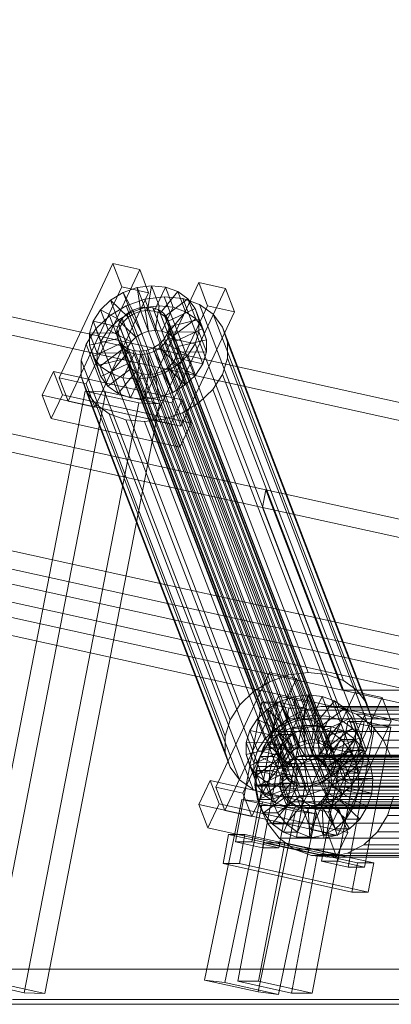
# Model space of a CAD drawing. Header units: millimetres. Extents: x -4738 to 65662, y -68080 to 6847.
# Tile 836 of 1056: x 19696 to 19821, y 2187 to 2519. Entities that reach past the tile are written whole.
import ezdxf

# ---------------------------------------------------------------- set-up
doc = ezdxf.new("R2010")
doc.units = ezdxf.units.MM
doc.layers.add('COTAS_P', color=1, linetype='Continuous', lineweight=0)
doc.layers.add('lateral_C10', color=7, linetype='Continuous', lineweight=0)
doc.dimstyles.new('R19_100', dxfattribs={"dimtxt": 250, "dimasz": 150, "dimexe": 150, "dimexo": 80, "dimgap": 100, "dimtad": 1, "dimtih": 1, "dimtoh": 1, "dimdsep": 46, "dimcen": 0.09, "dimadec": 0, "dimazin": 0, "dimtfac": 1, "dimtdec": 4, "dimtofl": 0, "dimtmove": 0, "dimatfit": 3, "dimfxl": 1, "dimtolj": 1, "dimtzin": 0, "dimarcsym": 0})

# ---------------------------------------------------------------- blocks, each defined once
blk = doc.blocks.new('DIM_R31_4')
at = {"layer": 'COTAS_P'}
for p, q in [((15248.37, 1279.09), (24311.82, 4109.09)), ((24311.82, 4109.09), (24155.23, 4107.34)), ((24311.82, 4109.09), (24182.05, 4021.43)), ((24580.07, 3250), (24311.82, 4109.09)), ((15248.37, 1279.09), (15378.14, 1366.76)), ((15248.37, 1279.09), (15404.97, 1280.85)), ((15516.62, 420), (15248.37, 1279.09))]:
    blk.add_line(p, q, dxfattribs=at)
blk.add_text('9495 P', height=250, rotation=17.3406, dxfattribs=at).set_placement((19750.29, 2789.55))

msp = doc.modelspace()

# ---------------------------------------------------------------- linework, layer by layer
at = {"layer": 'lateral_C10'}
for p, q in [((19779.121, 2360.345), (19373.178, 2449.878)), ((19551.593, 2449.878), (19957.536, 2360.345)), ((19372.079, 2443.998), (19778.022, 2354.465)), ((19956.437, 2354.465), (19550.494, 2443.998)), ((19727.699, 2436.559), (19709.658, 2398.044)), ((19730.71, 2428.689), (19727.699, 2436.559)), ((19727.699, 2436.559), (19736.713, 2434.554)), ((19718.672, 2396.039), (19736.713, 2434.554)), ((19736.713, 2434.554), (19739.724, 2426.685)), ((19756.544, 2430.144), (19738.503, 2391.629)), ((19759.554, 2422.274), (19756.544, 2430.144)), ((19756.544, 2430.144), (19765.557, 2428.139)), ((19712.669, 2390.174), (19730.71, 2428.689)), ((19739.724, 2426.685), (19721.683, 2388.169)), ((19726.937, 2424.253), (19731.138, 2426.805)), ((19739.724, 2426.685), (19730.71, 2428.689)), ((19731.138, 2426.805), (19735.82, 2428.439)), ((19731.138, 2426.805), (19734.854, 2419.714)), ((19733.719, 2420.06), (19731.138, 2426.805)), ((19735.82, 2428.439), (19740.664, 2429.044)), ((19735.82, 2428.439), (19737.072, 2420.488)), ((19738.4, 2421.694), (19735.82, 2428.439)), ((19740.664, 2429.044), (19739.366, 2420.774)), ((19743.244, 2422.298), (19740.664, 2429.044)), ((19740.664, 2429.044), (19745.34, 2428.577)), ((19745.34, 2428.577), (19741.581, 2420.553)), ((19749.529, 2427.072), (19743.566, 2419.84)), ((19747.92, 2421.832), (19745.34, 2428.577)), ((19745.34, 2428.577), (19749.529, 2427.072)), ((19747.517, 2389.624), (19765.557, 2428.139)), ((19752.11, 2420.326), (19749.529, 2427.072)), ((19749.529, 2427.072), (19752.946, 2424.63)), ((19765.557, 2428.139), (19768.568, 2420.269)), ((19723.504, 2420.957), (19726.937, 2424.253)), ((19726.937, 2424.253), (19732.864, 2418.505)), ((19729.518, 2417.508), (19726.937, 2424.253)), ((19732.2, 2422.35), (19738.459, 2424.534)), ((19738.459, 2424.534), (19744.935, 2425.342)), ((19786.842, 2298.06), (19738.459, 2424.534)), ((19744.935, 2425.342), (19751.186, 2424.719)), ((19793.318, 2298.868), (19744.935, 2425.342)), ((19752.946, 2424.63), (19745.184, 2418.684)), ((19751.186, 2424.719), (19756.786, 2422.706)), ((19799.569, 2298.244), (19751.186, 2424.719)), ((19755.527, 2417.885), (19752.946, 2424.63)), ((19752.946, 2424.63), (19755.358, 2421.418)), ((19756.786, 2422.706), (19761.355, 2419.442)), ((19805.169, 2296.232), (19756.786, 2422.706)), ((19721.072, 2417.141), (19723.504, 2420.957)), ((19723.504, 2420.957), (19731.238, 2416.943)), ((19726.085, 2414.211), (19723.504, 2420.957)), ((19726.585, 2418.938), (19732.2, 2422.35)), ((19733.719, 2420.06), (19729.518, 2417.508)), ((19730.808, 2418.068), (19732.434, 2419.629)), ((19780.583, 2295.875), (19732.2, 2422.35)), ((19732.434, 2419.629), (19734.424, 2420.838)), ((19788.559, 2272.919), (19732.434, 2419.629)), ((19734.854, 2419.714), (19732.864, 2418.505)), ((19738.4, 2421.694), (19733.719, 2420.06)), ((19737.435, 2412.969), (19733.719, 2420.06)), ((19734.424, 2420.838), (19736.642, 2421.612)), ((19790.549, 2274.128), (19734.424, 2420.838)), ((19737.072, 2420.488), (19734.854, 2419.714)), ((19734.854, 2419.714), (19737.435, 2412.969)), ((19736.642, 2421.612), (19738.936, 2421.898)), ((19792.766, 2274.902), (19736.642, 2421.612)), ((19739.366, 2420.774), (19737.072, 2420.488)), ((19737.072, 2420.488), (19739.652, 2413.742)), ((19743.244, 2422.298), (19738.4, 2421.694)), ((19739.652, 2413.742), (19738.4, 2421.694)), ((19738.936, 2421.898), (19741.151, 2421.677)), ((19795.061, 2275.188), (19738.936, 2421.898)), ((19739.366, 2420.774), (19741.947, 2414.029)), ((19741.581, 2420.553), (19739.366, 2420.774)), ((19741.151, 2421.677), (19743.136, 2420.964)), ((19797.276, 2274.967), (19741.151, 2421.677)), ((19741.513, 2383.759), (19759.554, 2422.274)), ((19741.581, 2420.553), (19744.162, 2413.808)), ((19743.566, 2419.84), (19741.581, 2420.553)), ((19741.947, 2414.029), (19743.244, 2422.298)), ((19743.136, 2420.964), (19744.754, 2419.808)), ((19799.26, 2274.254), (19743.136, 2420.964)), ((19747.92, 2421.832), (19743.244, 2422.298)), ((19743.566, 2419.84), (19746.146, 2413.095)), ((19745.184, 2418.684), (19743.566, 2419.84)), ((19744.162, 2413.808), (19747.92, 2421.832)), ((19744.754, 2419.808), (19745.897, 2418.286)), ((19800.879, 2273.097), (19744.754, 2419.808)), ((19746.146, 2413.095), (19752.11, 2420.326)), ((19755.358, 2421.418), (19746.327, 2417.162)), ((19752.11, 2420.326), (19747.92, 2421.832)), ((19768.568, 2420.269), (19750.527, 2381.754)), ((19755.527, 2417.885), (19752.11, 2420.326)), ((19757.939, 2414.673), (19755.358, 2421.418)), ((19755.358, 2421.418), (19756.601, 2417.656)), ((19768.568, 2420.269), (19759.554, 2422.274)), ((19761.355, 2419.442), (19764.579, 2415.149)), ((19809.738, 2292.968), (19761.355, 2419.442)), ((19719.808, 2413.065), (19721.072, 2417.141)), ((19730.086, 2415.136), (19721.072, 2417.141)), ((19721.072, 2417.141), (19723.653, 2410.395)), ((19721.995, 2414.531), (19726.585, 2418.938)), ((19729.518, 2417.508), (19726.085, 2414.211)), ((19774.968, 2292.464), (19726.585, 2418.938)), ((19729.057, 2414.33), (19729.656, 2416.26)), ((19735.445, 2411.76), (19729.518, 2417.508)), ((19729.656, 2416.26), (19730.808, 2418.068)), ((19729.656, 2416.26), (19785.781, 2269.55)), ((19731.238, 2416.943), (19730.086, 2415.136)), ((19786.932, 2271.357), (19730.808, 2418.068)), ((19732.864, 2418.505), (19731.238, 2416.943)), ((19731.238, 2416.943), (19733.819, 2410.198)), ((19732.864, 2418.505), (19735.445, 2411.76)), ((19745.184, 2418.684), (19747.765, 2411.938)), ((19746.327, 2417.162), (19745.184, 2418.684)), ((19745.897, 2418.286), (19746.486, 2416.504)), ((19802.021, 2271.576), (19745.897, 2418.286)), ((19746.327, 2417.162), (19748.907, 2410.417)), ((19746.916, 2415.38), (19746.327, 2417.162)), ((19746.486, 2416.504), (19746.48, 2414.582)), ((19802.61, 2269.794), (19746.486, 2416.504)), ((19756.601, 2417.656), (19746.916, 2415.38)), ((19747.765, 2411.938), (19755.527, 2417.885)), ((19757.939, 2414.673), (19755.527, 2417.885)), ((19756.601, 2417.656), (19756.59, 2413.598)), ((19759.182, 2410.91), (19756.601, 2417.656)), ((19718.744, 2409.43), (19721.995, 2414.531)), ((19719.796, 2409.008), (19719.808, 2413.065)), ((19719.808, 2413.065), (19729.487, 2413.205)), ((19722.388, 2406.32), (19719.808, 2413.065)), ((19770.378, 2288.057), (19721.995, 2414.531)), ((19726.085, 2414.211), (19723.653, 2410.395)), ((19733.819, 2410.198), (19726.085, 2414.211)), ((19729.052, 2412.408), (19729.057, 2414.33)), ((19785.182, 2267.619), (19729.057, 2414.33)), ((19729.487, 2413.205), (19729.482, 2411.283)), ((19730.086, 2415.136), (19729.487, 2413.205)), ((19729.487, 2413.205), (19732.068, 2406.46)), ((19732.667, 2408.391), (19730.086, 2415.136)), ((19735.445, 2411.76), (19737.435, 2412.969)), ((19737.435, 2412.969), (19739.652, 2413.742)), ((19739.652, 2413.742), (19741.947, 2414.029)), ((19741.947, 2414.029), (19744.162, 2413.808)), ((19744.162, 2413.808), (19746.146, 2413.095)), ((19745.881, 2412.652), (19744.729, 2410.844)), ((19746.48, 2414.582), (19745.881, 2412.652)), ((19802.006, 2265.941), (19745.881, 2412.652)), ((19746.146, 2413.095), (19747.765, 2411.938)), ((19746.311, 2411.527), (19746.91, 2413.458)), ((19802.605, 2267.872), (19746.48, 2414.582)), ((19746.91, 2413.458), (19746.916, 2415.38)), ((19756.59, 2413.598), (19746.91, 2413.458)), ((19746.91, 2413.458), (19749.491, 2406.713)), ((19746.916, 2415.38), (19749.496, 2408.635)), ((19748.907, 2410.417), (19757.939, 2414.673)), ((19756.59, 2413.598), (19755.325, 2409.523)), ((19759.17, 2406.853), (19756.59, 2413.598)), ((19759.182, 2410.91), (19757.939, 2414.673)), ((19764.579, 2415.149), (19766.24, 2410.118)), ((19812.962, 2288.674), (19764.579, 2415.149)), ((19717.053, 2403.981), (19718.744, 2409.43)), ((19718.744, 2409.43), (19767.127, 2282.955)), ((19719.796, 2409.008), (19729.482, 2411.283)), ((19721.039, 2405.245), (19730.07, 2409.501)), ((19723.653, 2410.395), (19722.388, 2406.32)), ((19723.653, 2410.395), (19732.667, 2408.391)), ((19729.64, 2410.625), (19729.052, 2412.408)), ((19785.176, 2265.697), (19729.052, 2412.408)), ((19729.482, 2411.283), (19730.07, 2409.501)), ((19729.482, 2411.283), (19732.062, 2404.538)), ((19730.783, 2409.104), (19729.64, 2410.625)), ((19785.765, 2263.915), (19729.64, 2410.625)), ((19730.07, 2409.501), (19731.213, 2407.98)), ((19730.07, 2409.501), (19732.651, 2402.756)), ((19732.667, 2408.391), (19733.819, 2410.198)), ((19733.819, 2410.198), (19735.445, 2411.76)), ((19743.103, 2409.282), (19741.113, 2408.074)), ((19744.729, 2410.844), (19743.103, 2409.282)), ((19799.227, 2262.572), (19743.103, 2409.282)), ((19743.533, 2408.158), (19745.159, 2409.72)), ((19800.854, 2264.133), (19744.729, 2410.844)), ((19745.159, 2409.72), (19746.311, 2411.527)), ((19752.893, 2405.706), (19745.159, 2409.72)), ((19745.159, 2409.72), (19747.74, 2402.974)), ((19755.325, 2409.523), (19746.311, 2411.527)), ((19746.311, 2411.527), (19748.892, 2404.782)), ((19747.765, 2411.938), (19748.907, 2410.417)), ((19748.907, 2410.417), (19749.496, 2408.635)), ((19749.496, 2408.635), (19759.182, 2410.91)), ((19755.325, 2409.523), (19752.893, 2405.706)), ((19757.906, 2402.777), (19755.325, 2409.523)), ((19759.17, 2406.853), (19759.182, 2410.91)), ((19766.24, 2410.118), (19766.225, 2404.694)), ((19814.624, 2283.644), (19766.24, 2410.118)), ((19721.039, 2405.245), (19719.796, 2409.008)), ((19722.377, 2402.262), (19719.796, 2409.008)), ((19722.388, 2406.32), (19722.377, 2402.262)), ((19732.068, 2406.46), (19722.388, 2406.32)), ((19723.451, 2402.033), (19731.213, 2407.98)), ((19726.868, 2399.591), (19732.832, 2406.823)), ((19732.402, 2407.947), (19730.783, 2409.104)), ((19786.907, 2262.393), (19730.783, 2409.104)), ((19731.058, 2398.086), (19734.816, 2406.11)), ((19731.213, 2407.98), (19732.832, 2406.823)), ((19731.213, 2407.98), (19733.793, 2401.234)), ((19732.062, 2404.538), (19732.068, 2406.46)), ((19732.068, 2406.46), (19732.667, 2408.391)), ((19734.386, 2407.234), (19732.402, 2407.947)), ((19788.526, 2261.237), (19732.402, 2407.947)), ((19732.832, 2406.823), (19734.816, 2406.11)), ((19732.832, 2406.823), (19735.412, 2400.078)), ((19736.601, 2407.013), (19734.386, 2407.234)), ((19790.51, 2260.524), (19734.386, 2407.234)), ((19734.816, 2406.11), (19737.031, 2405.889)), ((19734.816, 2406.11), (19737.397, 2399.365)), ((19738.895, 2407.3), (19736.601, 2407.013)), ((19792.725, 2260.303), (19736.601, 2407.013)), ((19737.031, 2405.889), (19739.326, 2406.175)), ((19741.113, 2408.074), (19738.895, 2407.3)), ((19795.02, 2260.589), (19738.895, 2407.3)), ((19739.326, 2406.175), (19741.543, 2406.949)), ((19740.578, 2398.224), (19739.326, 2406.175)), ((19739.326, 2406.175), (19741.906, 2399.43)), ((19797.238, 2261.363), (19741.113, 2408.074)), ((19741.543, 2406.949), (19743.533, 2408.158)), ((19745.259, 2399.858), (19741.543, 2406.949)), ((19741.543, 2406.949), (19744.124, 2400.204)), ((19749.46, 2402.41), (19743.533, 2408.158)), ((19743.533, 2408.158), (19746.113, 2401.413)), ((19749.491, 2406.713), (19748.892, 2404.782)), ((19749.496, 2408.635), (19749.491, 2406.713)), ((19749.491, 2406.713), (19759.17, 2406.853)), ((19757.906, 2402.777), (19759.17, 2406.853)), ((19717.038, 2398.557), (19717.053, 2403.981)), ((19765.436, 2277.507), (19717.053, 2403.981)), ((19723.451, 2402.033), (19721.039, 2405.245)), ((19723.619, 2398.499), (19721.039, 2405.245)), ((19732.062, 2404.538), (19722.377, 2402.262)), ((19732.651, 2402.756), (19723.619, 2398.499)), ((19732.651, 2402.756), (19732.062, 2404.538)), ((19733.793, 2401.234), (19732.651, 2402.756)), ((19735.734, 2397.62), (19737.031, 2405.889)), ((19737.031, 2405.889), (19739.611, 2399.144)), ((19747.74, 2402.974), (19746.113, 2401.413)), ((19748.892, 2404.782), (19747.74, 2402.974)), ((19747.74, 2402.974), (19755.474, 2398.961)), ((19748.892, 2404.782), (19757.906, 2402.777)), ((19752.893, 2405.706), (19749.46, 2402.41)), ((19755.474, 2398.961), (19752.893, 2405.706)), ((19755.474, 2398.961), (19757.906, 2402.777)), ((19766.225, 2404.694), (19764.535, 2399.246)), ((19814.608, 2278.22), (19766.225, 2404.694)), ((19707.706, 2400.25), (19703.947, 2392.226)), ((19710.716, 2392.38), (19707.706, 2400.25)), ((19707.706, 2400.25), (19750.972, 2390.627)), ((19722.377, 2402.262), (19723.619, 2398.499)), ((19726.868, 2399.591), (19723.451, 2402.033)), ((19726.032, 2395.288), (19723.451, 2402.033)), ((19733.793, 2401.234), (19726.032, 2395.288)), ((19731.058, 2398.086), (19726.868, 2399.591)), ((19729.449, 2392.846), (19726.868, 2399.591)), ((19735.412, 2400.078), (19729.449, 2392.846)), ((19737.397, 2399.365), (19733.638, 2391.341)), ((19735.412, 2400.078), (19733.793, 2401.234)), ((19737.397, 2399.365), (19735.412, 2400.078)), ((19739.611, 2399.144), (19737.397, 2399.365)), ((19741.906, 2399.43), (19739.611, 2399.144)), ((19745.259, 2399.858), (19740.578, 2398.224)), ((19744.124, 2400.204), (19741.906, 2399.43)), ((19741.906, 2399.43), (19743.158, 2391.479)), ((19746.113, 2401.413), (19744.124, 2400.204)), ((19744.124, 2400.204), (19747.84, 2393.113)), ((19749.46, 2402.41), (19745.259, 2399.858)), ((19747.84, 2393.113), (19745.259, 2399.858)), ((19746.113, 2401.413), (19752.04, 2395.665)), ((19752.04, 2395.665), (19749.46, 2402.41)), ((19718.672, 2396.039), (19709.658, 2398.044)), ((19709.658, 2398.044), (19712.669, 2390.174)), ((19718.7, 2393.527), (19717.038, 2398.557)), ((19765.421, 2272.083), (19717.038, 2398.557)), ((19721.683, 2388.169), (19718.672, 2396.039)), ((19723.619, 2398.499), (19726.032, 2395.288)), ((19735.734, 2397.62), (19731.058, 2398.086)), ((19733.638, 2391.341), (19731.058, 2398.086)), ((19740.578, 2398.224), (19735.734, 2397.62)), ((19738.314, 2390.874), (19735.734, 2397.62)), ((19739.611, 2399.144), (19738.314, 2390.874)), ((19743.158, 2391.479), (19740.578, 2398.224)), ((19752.04, 2395.665), (19755.474, 2398.961)), ((19764.535, 2399.246), (19761.284, 2394.144)), ((19812.918, 2272.771), (19764.535, 2399.246)), ((19718.333, 2393.633), (19679.82, 2195.133)), ((19686.806, 2194.883), (19725.319, 2393.384)), ((19718.333, 2393.633), (19736.37, 2389.624)), ((19725.319, 2393.384), (19718.333, 2393.633)), ((19721.924, 2389.234), (19718.7, 2393.527)), ((19767.083, 2267.053), (19718.7, 2393.527)), ((19743.355, 2389.374), (19725.319, 2393.384)), ((19726.032, 2395.288), (19729.449, 2392.846)), ((19729.449, 2392.846), (19733.638, 2391.341)), ((19743.158, 2391.479), (19747.84, 2393.113)), ((19747.84, 2393.113), (19752.04, 2395.665)), ((19761.284, 2394.144), (19756.694, 2389.737)), ((19809.667, 2267.67), (19761.284, 2394.144)), ((19697.856, 2191.123), (19736.37, 2389.624)), ((19747.214, 2382.603), (19703.947, 2392.226)), ((19703.947, 2392.226), (19706.958, 2384.356)), ((19704.842, 2190.873), (19743.355, 2389.374)), ((19706.958, 2384.356), (19710.716, 2392.38)), ((19753.983, 2382.758), (19710.716, 2392.38)), ((19712.669, 2390.174), (19721.683, 2388.169)), ((19733.638, 2391.341), (19738.314, 2390.874)), ((19736.37, 2389.624), (19743.355, 2389.374)), ((19738.314, 2390.874), (19743.158, 2391.479)), ((19747.517, 2389.624), (19738.503, 2391.629)), ((19738.503, 2391.629), (19741.513, 2383.759)), ((19747.214, 2382.603), (19750.972, 2390.627)), ((19750.527, 2381.754), (19747.517, 2389.624)), ((19750.972, 2390.627), (19753.983, 2382.758)), ((19756.694, 2389.737), (19751.078, 2386.326)), ((19805.077, 2263.263), (19756.694, 2389.737)), ((19726.492, 2385.969), (19721.924, 2389.234)), ((19770.307, 2262.759), (19721.924, 2389.234)), ((19751.078, 2386.326), (19744.819, 2384.141)), ((19799.461, 2259.851), (19751.078, 2386.326)), ((19706.958, 2384.356), (19750.224, 2374.734)), ((19732.093, 2383.957), (19726.492, 2385.969)), ((19774.875, 2259.495), (19726.492, 2385.969)), ((19738.344, 2383.333), (19732.093, 2383.957)), ((19780.476, 2257.482), (19732.093, 2383.957)), ((19744.819, 2384.141), (19738.344, 2383.333)), ((19786.727, 2256.859), (19738.344, 2383.333)), ((19741.513, 2383.759), (19750.527, 2381.754)), ((19793.202, 2257.667), (19744.819, 2384.141)), ((19753.983, 2382.758), (19750.224, 2374.734)), ((19804.925, 2292.892), (19398.983, 2382.425)), ((19855.723, 2292.892), (19449.78, 2382.425)), ((19906.52, 2292.892), (19500.577, 2382.425)), ((19750.224, 2374.734), (19747.214, 2382.603)), ((19397.884, 2376.545), (19803.826, 2287.012)), ((19448.681, 2376.545), (19854.624, 2287.012)), ((19499.478, 2376.545), (19905.421, 2287.012)), ((19779.121, 2360.345), (19778.022, 2354.465)), ((20185.064, 2270.812), (19779.121, 2360.345)), ((19779.121, 2360.345), (19804.925, 2292.892)), ((19803.826, 2287.012), (19778.022, 2354.465)), ((19778.022, 2354.465), (20183.965, 2264.932)), ((19780.383, 2298.842), (19762.342, 2260.327)), ((19771.356, 2258.322), (19789.397, 2296.837)), ((19783.393, 2290.973), (19780.383, 2298.842)), ((19780.383, 2298.842), (19789.397, 2296.837)), ((19786.842, 2298.06), (19780.583, 2295.875)), ((19793.318, 2298.868), (19786.842, 2298.06)), ((19789.397, 2296.837), (19792.407, 2288.968)), ((19799.569, 2298.244), (19793.318, 2298.868)), ((19805.169, 2296.232), (19799.569, 2298.244)), ((19780.583, 2295.875), (19774.968, 2292.464)), ((19809.738, 2292.968), (19805.169, 2296.232)), ((19765.353, 2252.458), (19783.393, 2290.973)), ((19774.968, 2292.464), (19770.378, 2288.057)), ((19792.407, 2288.968), (19783.393, 2290.973)), ((19783.822, 2289.089), (19788.504, 2290.722)), ((19788.504, 2290.722), (19793.348, 2291.327)), ((19788.504, 2290.722), (19789.756, 2282.771)), ((19791.084, 2283.977), (19788.504, 2290.722)), ((19809.227, 2292.427), (19791.187, 2253.912)), ((19793.348, 2291.327), (19792.05, 2283.057)), ((19795.928, 2284.582), (19793.348, 2291.327)), ((19793.348, 2291.327), (19798.024, 2290.86)), ((19798.024, 2290.86), (19794.265, 2282.836)), ((19800.604, 2284.115), (19798.024, 2290.86)), ((19798.024, 2290.86), (19802.213, 2289.355)), ((19800.2, 2251.907), (19818.241, 2290.422)), ((20210.868, 2203.359), (19804.925, 2292.892)), ((19804.925, 2292.892), (19855.723, 2292.892)), ((19812.238, 2284.557), (19809.227, 2292.427)), ((19809.227, 2292.427), (19818.241, 2290.422)), ((19812.962, 2288.674), (19809.738, 2292.968)), ((19818.241, 2290.422), (19821.252, 2282.553)), ((19770.378, 2288.057), (19767.127, 2282.955)), ((19777.803, 2288.87), (19768.945, 2241.845)), ((19792.407, 2288.968), (19774.367, 2250.453)), ((19774.415, 2241.845), (19783.273, 2288.87)), ((19783.273, 2288.87), (19777.803, 2288.87)), ((19777.803, 2288.87), (19786.821, 2286.866)), ((19777.963, 2239.84), (19786.821, 2286.866)), ((19779.621, 2286.536), (19783.822, 2289.089)), ((19792.291, 2286.866), (19783.273, 2288.87)), ((19792.291, 2286.866), (19783.434, 2239.84)), ((19783.822, 2289.089), (19787.538, 2281.997)), ((19786.402, 2282.343), (19783.822, 2289.089)), ((19786.821, 2286.866), (19792.291, 2286.866)), ((19791.745, 2286.224), (19797.738, 2287.482)), ((19802.213, 2289.355), (19796.25, 2282.123)), ((19797.738, 2287.482), (19803.826, 2287.012)), ((19899.333, 2287.482), (19797.738, 2287.482)), ((19805.63, 2286.913), (19797.868, 2280.967)), ((19804.793, 2282.61), (19802.213, 2289.355)), ((19802.213, 2289.355), (19805.63, 2286.913)), ((19854.624, 2287.012), (19803.826, 2287.012)), ((19803.826, 2287.012), (20209.769, 2197.479)), ((19803.826, 2287.012), (19809.595, 2284.846)), ((19905.421, 2287.012), (19803.826, 2287.012)), ((19808.211, 2280.168), (19805.63, 2286.913)), ((19805.63, 2286.913), (19808.042, 2283.702)), ((19814.624, 2283.644), (19812.962, 2288.674)), ((19776.188, 2283.24), (19779.621, 2286.536)), ((19779.621, 2286.536), (19785.548, 2280.788)), ((19782.202, 2279.791), (19779.621, 2286.536)), ((19786.257, 2283.324), (19791.745, 2286.224)), ((19791.084, 2283.977), (19786.402, 2282.343)), ((19795.928, 2284.582), (19791.084, 2283.977)), ((19792.336, 2276.026), (19791.084, 2283.977)), ((19893.34, 2286.224), (19791.745, 2286.224)), ((19794.197, 2246.042), (19812.238, 2284.557)), ((19794.631, 2276.312), (19795.928, 2284.582)), ((19800.604, 2284.115), (19795.928, 2284.582)), ((19796.846, 2276.091), (19800.604, 2284.115)), ((19808.042, 2283.702), (19799.011, 2279.445)), ((19804.793, 2282.61), (19800.604, 2284.115)), ((19810.623, 2276.956), (19808.042, 2283.702)), ((19808.042, 2283.702), (19809.285, 2279.939)), ((19809.595, 2284.846), (19814.651, 2281.132)), ((19911.19, 2284.846), (19809.595, 2284.846)), ((19821.252, 2282.553), (19812.238, 2284.557)), ((19814.608, 2278.22), (19814.624, 2283.644)), ((19767.127, 2282.955), (19765.436, 2277.507)), ((19773.756, 2279.424), (19776.188, 2283.24)), ((19776.188, 2283.24), (19783.922, 2279.227)), ((19778.768, 2276.495), (19776.188, 2283.24)), ((19781.646, 2278.979), (19786.257, 2283.324)), ((19786.402, 2282.343), (19782.202, 2279.791)), ((19783.251, 2277.983), (19787.356, 2280.152)), ((19785.548, 2280.788), (19783.922, 2279.227)), ((19787.538, 2281.997), (19785.548, 2280.788)), ((19785.548, 2280.788), (19788.129, 2274.043)), ((19887.851, 2283.324), (19786.257, 2283.324)), ((19790.118, 2275.252), (19786.402, 2282.343)), ((19787.356, 2280.152), (19791.839, 2281.093)), ((19787.356, 2280.152), (19790.267, 2270.665)), ((19792.045, 2280.152), (19787.356, 2280.152)), ((19789.756, 2282.771), (19787.538, 2281.997)), ((19787.538, 2281.997), (19790.118, 2275.252)), ((19792.045, 2280.152), (19787.94, 2277.983)), ((19792.05, 2283.057), (19789.756, 2282.771)), ((19789.756, 2282.771), (19792.336, 2276.026)), ((19791.839, 2281.093), (19792.391, 2271.111)), ((19796.528, 2281.093), (19791.839, 2281.093)), ((19791.839, 2281.093), (19796.393, 2280.742)), ((19796.528, 2281.093), (19792.045, 2280.152)), ((19794.956, 2270.665), (19792.045, 2280.152)), ((19792.05, 2283.057), (19794.631, 2276.312)), ((19794.265, 2282.836), (19792.05, 2283.057)), ((19794.265, 2282.836), (19796.846, 2276.091)), ((19796.25, 2282.123), (19794.265, 2282.836)), ((19796.393, 2280.742), (19794.548, 2270.945)), ((19796.25, 2282.123), (19798.83, 2275.378)), ((19797.868, 2280.967), (19796.25, 2282.123)), ((19801.082, 2280.742), (19796.393, 2280.742)), ((19796.393, 2280.742), (19800.709, 2279.121)), ((19797.08, 2271.111), (19796.528, 2281.093)), ((19801.082, 2280.742), (19796.528, 2281.093)), ((19806.661, 2282.455), (19797.803, 2235.43)), ((19797.868, 2280.967), (19800.449, 2274.221)), ((19799.011, 2279.445), (19797.868, 2280.967)), ((19798.83, 2275.378), (19804.793, 2282.61)), ((19799.237, 2270.945), (19801.082, 2280.742)), ((19800.449, 2274.221), (19808.211, 2280.168)), ((19805.398, 2279.121), (19801.082, 2280.742)), ((19821.252, 2282.553), (19803.211, 2244.037)), ((19803.273, 2235.43), (19812.131, 2282.455)), ((19808.211, 2280.168), (19804.793, 2282.61)), ((19812.131, 2282.455), (19806.661, 2282.455)), ((19806.661, 2282.455), (19815.679, 2280.45)), ((19806.821, 2233.425), (19815.679, 2280.45)), ((19810.623, 2276.956), (19808.211, 2280.168)), ((19821.149, 2280.45), (19812.131, 2282.455)), ((19821.149, 2280.45), (19812.291, 2233.425)), ((19814.651, 2281.132), (19818.651, 2276.122)), ((19916.246, 2281.132), (19814.651, 2281.132)), ((19815.679, 2280.45), (19821.149, 2280.45)), ((19765.436, 2277.507), (19765.421, 2272.083)), ((19772.492, 2275.348), (19773.756, 2279.424)), ((19782.77, 2277.419), (19773.756, 2279.424)), ((19773.756, 2279.424), (19776.337, 2272.679)), ((19778.227, 2273.486), (19781.646, 2278.979)), ((19782.202, 2279.791), (19778.768, 2276.495)), ((19779.801, 2274.733), (19783.251, 2277.983)), ((19883.24, 2278.979), (19781.646, 2278.979)), ((19782.77, 2277.419), (19782.171, 2275.489)), ((19788.129, 2274.043), (19782.202, 2279.791)), ((19783.922, 2279.227), (19782.77, 2277.419)), ((19785.35, 2270.674), (19782.77, 2277.419)), ((19783.251, 2277.983), (19788.322, 2269.638)), ((19787.94, 2277.983), (19783.251, 2277.983)), ((19783.922, 2279.227), (19786.502, 2272.481)), ((19787.94, 2277.983), (19784.49, 2274.733)), ((19793.011, 2269.638), (19787.94, 2277.983)), ((19800.709, 2279.121), (19796.592, 2270.177)), ((19799.011, 2279.445), (19801.591, 2272.7)), ((19799.599, 2277.663), (19799.011, 2279.445)), ((19799.594, 2275.741), (19799.599, 2277.663)), ((19809.285, 2279.939), (19799.599, 2277.663)), ((19799.599, 2277.663), (19802.18, 2270.918)), ((19805.398, 2279.121), (19800.709, 2279.121)), ((19800.709, 2279.121), (19804.491, 2276.343)), ((19801.281, 2270.177), (19805.398, 2279.121)), ((19801.591, 2272.7), (19810.623, 2276.956)), ((19809.18, 2276.343), (19805.398, 2279.121)), ((19809.285, 2279.939), (19809.274, 2275.881)), ((19811.865, 2273.194), (19809.285, 2279.939)), ((19811.865, 2273.194), (19810.623, 2276.956)), ((19812.918, 2272.771), (19814.608, 2278.22)), ((19772.48, 2271.291), (19772.492, 2275.348)), ((19772.48, 2271.291), (19782.166, 2273.567)), ((19772.492, 2275.348), (19782.171, 2275.489)), ((19775.072, 2268.603), (19772.492, 2275.348)), ((19776.233, 2267.219), (19778.227, 2273.486)), ((19778.768, 2276.495), (19776.337, 2272.679)), ((19777.244, 2270.624), (19779.801, 2274.733)), ((19879.822, 2273.486), (19778.227, 2273.486)), ((19786.502, 2272.481), (19778.768, 2276.495)), ((19779.801, 2274.733), (19786.689, 2268.098)), ((19784.49, 2274.733), (19779.801, 2274.733)), ((19784.49, 2274.733), (19781.933, 2270.624)), ((19782.171, 2275.489), (19782.166, 2273.567)), ((19782.166, 2273.567), (19782.754, 2271.784)), ((19782.166, 2273.567), (19784.746, 2266.821)), ((19782.171, 2275.489), (19784.751, 2268.743)), ((19791.378, 2268.098), (19784.49, 2274.733)), ((19786.502, 2272.481), (19788.129, 2274.043)), ((19788.129, 2274.043), (19790.118, 2275.252)), ((19790.549, 2274.128), (19788.559, 2272.919)), ((19790.118, 2275.252), (19792.336, 2276.026)), ((19792.766, 2274.902), (19790.549, 2274.128)), ((19792.336, 2276.026), (19794.631, 2276.312)), ((19795.061, 2275.188), (19792.766, 2274.902)), ((19794.631, 2276.312), (19796.846, 2276.091)), ((19797.276, 2274.967), (19795.061, 2275.188)), ((19796.846, 2276.091), (19798.83, 2275.378)), ((19799.26, 2274.254), (19797.276, 2274.967)), ((19797.843, 2272.003), (19798.995, 2273.811)), ((19804.491, 2276.343), (19798.384, 2268.861)), ((19798.83, 2275.378), (19800.449, 2274.221)), ((19798.995, 2273.811), (19799.594, 2275.741)), ((19808.009, 2271.806), (19798.995, 2273.811)), ((19798.995, 2273.811), (19801.575, 2267.065)), ((19800.879, 2273.097), (19799.26, 2274.254)), ((19809.274, 2275.881), (19799.594, 2275.741)), ((19799.594, 2275.741), (19802.175, 2268.996)), ((19800.449, 2274.221), (19801.591, 2272.7)), ((19803.073, 2268.861), (19809.18, 2276.343)), ((19809.18, 2276.343), (19804.491, 2276.343)), ((19804.491, 2276.343), (19807.482, 2272.596)), ((19809.274, 2275.881), (19808.009, 2271.806)), ((19812.171, 2272.596), (19809.18, 2276.343)), ((19811.854, 2269.136), (19809.274, 2275.881)), ((19818.651, 2276.122), (19821.32, 2270.16)), ((19920.245, 2276.122), (19818.651, 2276.122)), ((19765.421, 2272.083), (19767.083, 2267.053)), ((19773.723, 2267.528), (19772.48, 2271.291)), ((19775.061, 2264.546), (19772.48, 2271.291)), ((19773.723, 2267.528), (19782.754, 2271.784)), ((19776.337, 2272.679), (19775.072, 2268.603)), ((19775.753, 2265.936), (19777.244, 2270.624)), ((19776.135, 2264.316), (19783.897, 2270.263)), ((19776.337, 2272.679), (19785.35, 2270.674)), ((19777.244, 2270.624), (19785.477, 2266.152)), ((19781.933, 2270.624), (19777.244, 2270.624)), ((19781.933, 2270.624), (19780.442, 2265.936)), ((19790.166, 2266.152), (19781.933, 2270.624)), ((19782.754, 2271.784), (19783.897, 2270.263)), ((19782.754, 2271.784), (19785.335, 2265.039)), ((19783.897, 2270.263), (19785.515, 2269.106)), ((19783.897, 2270.263), (19786.477, 2263.518)), ((19784.751, 2268.743), (19785.35, 2270.674)), ((19785.35, 2270.674), (19786.502, 2272.481)), ((19786.932, 2271.357), (19785.781, 2269.55)), ((19788.559, 2272.919), (19786.932, 2271.357)), ((19787.541, 2269.638), (19789.486, 2270.665)), ((19790.267, 2270.665), (19788.322, 2269.638)), ((19789.486, 2270.665), (19791.609, 2271.111)), ((19905.148, 2270.665), (19789.486, 2270.665)), ((19792.391, 2271.111), (19790.267, 2270.665)), ((19790.267, 2270.665), (19794.956, 2270.665)), ((19791.609, 2271.111), (19793.767, 2270.945)), ((19907.271, 2271.111), (19791.609, 2271.111)), ((19792.391, 2271.111), (19797.08, 2271.111)), ((19794.548, 2270.945), (19792.391, 2271.111)), ((19793.011, 2269.638), (19794.956, 2270.665)), ((19793.767, 2270.945), (19795.811, 2270.177)), ((19909.428, 2270.945), (19793.767, 2270.945)), ((19794.227, 2269.233), (19796.217, 2270.442)), ((19794.548, 2270.945), (19799.237, 2270.945)), ((19796.592, 2270.177), (19794.548, 2270.945)), ((19794.956, 2270.665), (19797.08, 2271.111)), ((19795.811, 2270.177), (19797.602, 2268.861)), ((19911.472, 2270.177), (19795.811, 2270.177)), ((19796.217, 2270.442), (19797.843, 2272.003)), ((19802.144, 2264.693), (19796.217, 2270.442)), ((19796.217, 2270.442), (19798.797, 2263.696)), ((19796.592, 2270.177), (19801.281, 2270.177)), ((19798.384, 2268.861), (19796.592, 2270.177)), ((19797.08, 2271.111), (19799.237, 2270.945)), ((19805.577, 2267.99), (19797.843, 2272.003)), ((19797.843, 2272.003), (19800.424, 2265.258)), ((19799.237, 2270.945), (19801.281, 2270.177)), ((19807.482, 2272.596), (19799.801, 2267.086)), ((19802.021, 2271.576), (19800.879, 2273.097)), ((19801.281, 2270.177), (19803.073, 2268.861)), ((19801.591, 2272.7), (19802.18, 2270.918)), ((19802.61, 2269.794), (19802.021, 2271.576)), ((19802.18, 2270.918), (19802.175, 2268.996)), ((19802.18, 2270.918), (19811.865, 2273.194)), ((19804.49, 2267.086), (19812.171, 2272.596)), ((19808.009, 2271.806), (19805.577, 2267.99)), ((19812.171, 2272.596), (19807.482, 2272.596)), ((19807.482, 2272.596), (19809.479, 2268.136)), ((19810.589, 2265.06), (19808.009, 2271.806)), ((19809.667, 2267.67), (19812.918, 2272.771)), ((19811.854, 2269.136), (19811.865, 2273.194)), ((19814.168, 2268.136), (19812.171, 2272.596)), ((19767.083, 2267.053), (19770.307, 2262.759)), ((19776.135, 2264.316), (19773.723, 2267.528)), ((19776.303, 2260.783), (19773.723, 2267.528)), ((19775.072, 2268.603), (19775.061, 2264.546)), ((19784.746, 2266.821), (19775.061, 2264.546)), ((19784.751, 2268.743), (19775.072, 2268.603)), ((19775.801, 2260.605), (19776.233, 2267.219)), ((19776.233, 2267.219), (19877.828, 2267.219)), ((19779.552, 2261.875), (19785.515, 2269.106)), ((19783.741, 2260.369), (19787.5, 2268.393)), ((19784.696, 2266.152), (19785.907, 2268.098)), ((19784.746, 2266.821), (19784.751, 2268.743)), ((19785.335, 2265.039), (19784.746, 2266.821)), ((19785.182, 2267.619), (19785.176, 2265.697)), ((19785.781, 2269.55), (19785.182, 2267.619)), ((19786.689, 2268.098), (19785.477, 2266.152)), ((19785.515, 2269.106), (19787.5, 2268.393)), ((19785.515, 2269.106), (19788.096, 2262.361)), ((19785.907, 2268.098), (19787.541, 2269.638)), ((19901.569, 2268.098), (19785.907, 2268.098)), ((19788.322, 2269.638), (19786.689, 2268.098)), ((19786.689, 2268.098), (19791.378, 2268.098)), ((19787.5, 2268.393), (19789.715, 2268.172)), ((19787.5, 2268.393), (19790.08, 2261.648)), ((19903.203, 2269.638), (19787.541, 2269.638)), ((19788.322, 2269.638), (19793.011, 2269.638)), ((19788.417, 2259.903), (19789.715, 2268.172)), ((19789.715, 2268.172), (19792.009, 2268.459)), ((19789.715, 2268.172), (19792.295, 2261.427)), ((19790.166, 2266.152), (19791.378, 2268.098)), ((19791.378, 2268.098), (19793.011, 2269.638)), ((19792.009, 2268.459), (19794.227, 2269.233)), ((19793.261, 2260.507), (19792.009, 2268.459)), ((19792.009, 2268.459), (19794.59, 2261.713)), ((19797.943, 2262.141), (19794.227, 2269.233)), ((19794.227, 2269.233), (19796.807, 2262.487)), ((19797.602, 2268.861), (19799.019, 2267.086)), ((19913.264, 2268.861), (19797.602, 2268.861)), ((19798.384, 2268.861), (19803.073, 2268.861)), ((19799.801, 2267.086), (19798.384, 2268.861)), ((19799.019, 2267.086), (19799.965, 2264.973)), ((19914.681, 2267.086), (19799.019, 2267.086)), ((19799.801, 2267.086), (19804.49, 2267.086)), ((19800.747, 2264.973), (19799.801, 2267.086)), ((19801.575, 2267.065), (19800.424, 2265.258)), ((19809.479, 2268.136), (19800.747, 2264.973)), ((19802.175, 2268.996), (19801.575, 2267.065)), ((19801.575, 2267.065), (19810.589, 2265.06)), ((19802.006, 2265.941), (19802.605, 2267.872)), ((19805.577, 2267.99), (19802.144, 2264.693)), ((19802.175, 2268.996), (19811.854, 2269.136)), ((19802.605, 2267.872), (19802.61, 2269.794)), ((19803.073, 2268.861), (19804.49, 2267.086)), ((19804.49, 2267.086), (19805.435, 2264.973)), ((19805.077, 2263.263), (19809.667, 2267.67)), ((19805.435, 2264.973), (19814.168, 2268.136)), ((19808.157, 2261.244), (19805.577, 2267.99)), ((19814.168, 2268.136), (19809.479, 2268.136)), ((19809.479, 2268.136), (19810.345, 2263.266)), ((19810.589, 2265.06), (19811.854, 2269.136)), ((19815.034, 2263.266), (19814.168, 2268.136)), ((19775.061, 2264.546), (19776.303, 2260.783)), ((19775.429, 2260.989), (19775.753, 2265.936)), ((19784.771, 2263.932), (19775.753, 2265.936)), ((19775.753, 2265.936), (19780.442, 2265.936)), ((19779.552, 2261.875), (19776.135, 2264.316)), ((19778.715, 2257.571), (19776.135, 2264.316)), ((19785.335, 2265.039), (19776.303, 2260.783)), ((19786.477, 2263.518), (19778.715, 2257.571)), ((19780.442, 2265.936), (19780.118, 2260.989)), ((19780.442, 2265.936), (19789.46, 2263.932)), ((19783.836, 2261.588), (19783.989, 2263.932)), ((19783.989, 2263.932), (19784.696, 2266.152)), ((19783.989, 2263.932), (19899.651, 2263.932)), ((19784.771, 2263.932), (19784.618, 2261.588)), ((19900.358, 2266.152), (19784.696, 2266.152)), ((19785.477, 2266.152), (19784.771, 2263.932)), ((19789.46, 2263.932), (19784.771, 2263.932)), ((19785.176, 2265.697), (19785.765, 2263.915)), ((19786.477, 2263.518), (19785.335, 2265.039)), ((19785.477, 2266.152), (19790.166, 2266.152)), ((19785.765, 2263.915), (19786.907, 2262.393)), ((19788.096, 2262.361), (19786.477, 2263.518)), ((19789.307, 2261.588), (19789.46, 2263.932)), ((19789.46, 2263.932), (19790.166, 2266.152)), ((19798.797, 2263.696), (19796.807, 2262.487)), ((19802.144, 2264.693), (19797.943, 2262.141)), ((19800.424, 2265.258), (19798.797, 2263.696)), ((19798.797, 2263.696), (19804.724, 2257.948)), ((19799.227, 2262.572), (19800.854, 2264.133)), ((19799.965, 2264.973), (19800.375, 2262.667)), ((19915.627, 2264.973), (19799.965, 2264.973)), ((19800.424, 2265.258), (19808.157, 2261.244)), ((19800.747, 2264.973), (19805.435, 2264.973)), ((19801.157, 2262.667), (19800.747, 2264.973)), ((19800.854, 2264.133), (19802.006, 2265.941)), ((19804.724, 2257.948), (19802.144, 2264.693)), ((19805.435, 2264.973), (19805.846, 2262.667)), ((19808.157, 2261.244), (19810.589, 2265.06)), ((19760.39, 2262.533), (19756.631, 2254.509)), ((19763.4, 2254.664), (19760.39, 2262.533)), ((19760.39, 2262.533), (19803.656, 2252.91)), ((19771.356, 2258.322), (19762.342, 2260.327)), ((19762.342, 2260.327), (19765.353, 2252.458)), ((19770.307, 2262.759), (19774.875, 2259.495)), ((19775.429, 2260.989), (19784.618, 2261.588)), ((19776.295, 2256.119), (19775.429, 2260.989)), ((19780.118, 2260.989), (19775.429, 2260.989)), ((19776.958, 2254.095), (19775.801, 2260.605)), ((19877.395, 2260.605), (19775.801, 2260.605)), ((19776.303, 2260.783), (19778.715, 2257.571)), ((19783.741, 2260.369), (19779.552, 2261.875)), ((19782.133, 2255.129), (19779.552, 2261.875)), ((19789.307, 2261.588), (19780.118, 2260.989)), ((19780.118, 2260.989), (19780.984, 2256.119)), ((19788.096, 2262.361), (19782.133, 2255.129)), ((19788.417, 2259.903), (19783.741, 2260.369)), ((19786.322, 2253.624), (19783.741, 2260.369)), ((19784.246, 2259.281), (19783.836, 2261.588)), ((19899.498, 2261.588), (19783.836, 2261.588)), ((19784.618, 2261.588), (19785.028, 2259.281)), ((19784.618, 2261.588), (19789.307, 2261.588)), ((19790.08, 2261.648), (19786.322, 2253.624)), ((19786.907, 2262.393), (19788.526, 2261.237)), ((19790.08, 2261.648), (19788.096, 2262.361)), ((19793.261, 2260.507), (19788.417, 2259.903)), ((19788.526, 2261.237), (19790.51, 2260.524)), ((19789.717, 2259.281), (19789.307, 2261.588)), ((19792.295, 2261.427), (19790.08, 2261.648)), ((19790.51, 2260.524), (19792.725, 2260.303)), ((19792.295, 2261.427), (19790.998, 2253.158)), ((19794.59, 2261.713), (19792.295, 2261.427)), ((19792.725, 2260.303), (19795.02, 2260.589)), ((19797.943, 2262.141), (19793.261, 2260.507)), ((19795.842, 2253.762), (19793.261, 2260.507)), ((19796.807, 2262.487), (19794.59, 2261.713)), ((19794.59, 2261.713), (19795.842, 2253.762)), ((19795.02, 2260.589), (19797.238, 2261.363)), ((19796.807, 2262.487), (19800.524, 2255.396)), ((19797.238, 2261.363), (19799.227, 2262.572)), ((19800.524, 2255.396), (19797.943, 2262.141)), ((19799.461, 2259.851), (19805.077, 2263.263)), ((19800.222, 2260.323), (19799.516, 2258.102)), ((19800.375, 2262.667), (19800.222, 2260.323)), ((19915.884, 2260.323), (19800.222, 2260.323)), ((19800.297, 2258.102), (19801.003, 2260.323)), ((19916.037, 2262.667), (19800.375, 2262.667)), ((19801.003, 2260.323), (19801.157, 2262.667)), ((19810.022, 2258.318), (19801.003, 2260.323)), ((19801.003, 2260.323), (19805.692, 2260.323)), ((19810.345, 2263.266), (19801.157, 2262.667)), ((19801.157, 2262.667), (19805.846, 2262.667)), ((19804.724, 2257.948), (19808.157, 2261.244)), ((19805.692, 2260.323), (19804.986, 2258.102)), ((19805.846, 2262.667), (19805.692, 2260.323)), ((19805.692, 2260.323), (19814.711, 2258.318)), ((19805.846, 2262.667), (19815.034, 2263.266)), ((19810.345, 2263.266), (19810.022, 2258.318)), ((19815.034, 2263.266), (19810.345, 2263.266)), ((19814.711, 2258.318), (19815.034, 2263.266)), ((19774.367, 2250.453), (19771.356, 2258.322)), ((19774.875, 2259.495), (19780.476, 2257.482)), ((19776.295, 2256.119), (19785.028, 2259.281)), ((19778.292, 2251.658), (19785.974, 2257.168)), ((19778.715, 2257.571), (19782.133, 2255.129)), ((19780.476, 2257.482), (19786.727, 2256.859)), ((19789.717, 2259.281), (19780.984, 2256.119)), ((19790.663, 2257.168), (19782.981, 2251.658)), ((19785.192, 2257.168), (19784.246, 2259.281)), ((19899.908, 2259.281), (19784.246, 2259.281)), ((19785.028, 2259.281), (19785.974, 2257.168)), ((19785.028, 2259.281), (19789.717, 2259.281)), ((19786.609, 2255.393), (19785.192, 2257.168)), ((19900.854, 2257.168), (19785.192, 2257.168)), ((19785.974, 2257.168), (19787.391, 2255.393)), ((19785.974, 2257.168), (19790.663, 2257.168)), ((19786.727, 2256.859), (19793.202, 2257.667)), ((19790.998, 2253.158), (19788.417, 2259.903)), ((19790.663, 2257.168), (19789.717, 2259.281)), ((19792.08, 2255.393), (19790.663, 2257.168)), ((19793.202, 2257.667), (19799.461, 2259.851)), ((19799.516, 2258.102), (19798.304, 2256.156)), ((19799.086, 2256.156), (19800.297, 2258.102)), ((19915.177, 2258.102), (19799.516, 2258.102)), ((19808.53, 2253.63), (19800.297, 2258.102)), ((19800.297, 2258.102), (19804.986, 2258.102)), ((19800.524, 2255.396), (19804.724, 2257.948)), ((19804.986, 2258.102), (19803.775, 2256.156)), ((19804.986, 2258.102), (19813.219, 2253.63)), ((19810.022, 2258.318), (19808.53, 2253.63)), ((19814.711, 2258.318), (19810.022, 2258.318)), ((19813.219, 2253.63), (19814.711, 2258.318)), ((19822.045, 2257.035), (19820.051, 2250.768)), ((19799.898, 2244.886), (19756.631, 2254.509)), ((19756.631, 2254.509), (19759.642, 2246.64)), ((19771.074, 2256.199), (19758.493, 2195.371)), ((19759.642, 2246.64), (19763.4, 2254.664)), ((19806.667, 2245.041), (19763.4, 2254.664)), ((19765.365, 2194.558), (19777.947, 2255.385)), ((19771.074, 2256.199), (19789.11, 2252.189)), ((19777.947, 2255.385), (19771.074, 2256.199)), ((19778.292, 2251.658), (19776.295, 2256.119)), ((19780.984, 2256.119), (19776.295, 2256.119)), ((19779.628, 2248.132), (19776.958, 2254.095)), ((19878.553, 2254.095), (19776.958, 2254.095)), ((19795.983, 2251.375), (19777.947, 2255.385)), ((19780.984, 2256.119), (19782.981, 2251.658)), ((19781.283, 2247.911), (19787.391, 2255.393)), ((19782.133, 2255.129), (19786.322, 2253.624)), ((19785.066, 2245.133), (19789.182, 2254.077)), ((19792.08, 2255.393), (19785.972, 2247.911)), ((19786.322, 2253.624), (19790.998, 2253.158)), ((19788.401, 2254.077), (19786.609, 2255.393)), ((19902.271, 2255.393), (19786.609, 2255.393)), ((19787.391, 2255.393), (19789.182, 2254.077)), ((19787.391, 2255.393), (19792.08, 2255.393)), ((19790.445, 2253.31), (19788.401, 2254.077)), ((19904.062, 2254.077), (19788.401, 2254.077)), ((19789.182, 2254.077), (19791.226, 2253.31)), ((19789.182, 2254.077), (19793.871, 2254.077)), ((19793.871, 2254.077), (19789.755, 2245.133)), ((19790.998, 2253.158), (19795.842, 2253.762)), ((19800.2, 2251.907), (19791.187, 2253.912)), ((19791.187, 2253.912), (19794.197, 2246.042)), ((19793.871, 2254.077), (19792.08, 2255.393)), ((19794.725, 2253.589), (19792.602, 2253.143)), ((19793.384, 2253.143), (19795.507, 2253.589)), ((19795.915, 2253.31), (19793.871, 2254.077)), ((19796.67, 2254.617), (19794.725, 2253.589)), ((19910.387, 2253.589), (19794.725, 2253.589)), ((19795.507, 2253.589), (19797.452, 2254.617)), ((19798.418, 2244.102), (19795.507, 2253.589)), ((19795.507, 2253.589), (19800.196, 2253.589)), ((19795.842, 2253.762), (19800.524, 2255.396)), ((19798.304, 2256.156), (19796.67, 2254.617)), ((19912.332, 2254.617), (19796.67, 2254.617)), ((19797.452, 2254.617), (19799.086, 2256.156)), ((19802.524, 2246.272), (19797.452, 2254.617)), ((19797.452, 2254.617), (19802.141, 2254.617)), ((19800.196, 2253.589), (19798.073, 2253.143)), ((19913.966, 2256.156), (19798.304, 2256.156)), ((19805.973, 2249.521), (19799.086, 2256.156)), ((19799.086, 2256.156), (19803.775, 2256.156)), ((19802.141, 2254.617), (19800.196, 2253.589)), ((19800.196, 2253.589), (19803.107, 2244.102)), ((19803.775, 2256.156), (19802.141, 2254.617)), ((19802.141, 2254.617), (19807.213, 2246.272)), ((19803.775, 2256.156), (19810.662, 2249.521)), ((19808.53, 2253.63), (19805.973, 2249.521)), ((19813.219, 2253.63), (19808.53, 2253.63)), ((19810.662, 2249.521), (19813.219, 2253.63)), ((19765.353, 2252.458), (19774.367, 2250.453)), ((19776.529, 2191.361), (19789.11, 2252.189)), ((19781.283, 2247.911), (19778.292, 2251.658)), ((19782.981, 2251.658), (19778.292, 2251.658)), ((19782.981, 2251.658), (19785.972, 2247.911)), ((19783.401, 2190.547), (19795.983, 2251.375)), ((19789.11, 2252.189), (19795.983, 2251.375)), ((19789.381, 2243.513), (19791.226, 2253.31)), ((19792.602, 2253.143), (19790.445, 2253.31)), ((19906.107, 2253.31), (19790.445, 2253.31)), ((19791.226, 2253.31), (19793.384, 2253.143)), ((19791.226, 2253.31), (19795.915, 2253.31)), ((19908.264, 2253.143), (19792.602, 2253.143)), ((19793.935, 2243.161), (19793.384, 2253.143)), ((19793.384, 2253.143), (19798.073, 2253.143)), ((19795.915, 2253.31), (19794.07, 2243.513)), ((19798.073, 2253.143), (19795.915, 2253.31)), ((19798.073, 2253.143), (19798.624, 2243.161)), ((19799.898, 2244.886), (19803.656, 2252.91)), ((19803.211, 2244.037), (19800.2, 2251.907)), ((19803.656, 2252.91), (19806.667, 2245.041)), ((19820.051, 2250.768), (19816.633, 2245.275)), ((19921.646, 2250.768), (19820.051, 2250.768)), ((19783.627, 2243.123), (19779.628, 2248.132)), ((19881.223, 2248.132), (19779.628, 2248.132)), ((19785.066, 2245.133), (19781.283, 2247.911)), ((19785.972, 2247.911), (19781.283, 2247.911)), ((19785.972, 2247.911), (19789.755, 2245.133)), ((19805.973, 2249.521), (19802.524, 2246.272)), ((19810.662, 2249.521), (19805.973, 2249.521)), ((19807.213, 2246.272), (19810.662, 2249.521)), ((19759.642, 2246.64), (19802.908, 2237.017)), ((19766.609, 2244.406), (19764.763, 2234.609)), ((19772.079, 2244.406), (19766.609, 2244.406)), ((19766.609, 2244.406), (19809.895, 2234.783)), ((19770.234, 2234.609), (19772.079, 2244.406)), ((19815.366, 2234.783), (19772.079, 2244.406)), ((19789.381, 2243.513), (19785.066, 2245.133)), ((19789.755, 2245.133), (19785.066, 2245.133)), ((19789.755, 2245.133), (19794.07, 2243.513)), ((19798.418, 2244.102), (19793.935, 2243.161)), ((19794.197, 2246.042), (19803.211, 2244.037)), ((19802.524, 2246.272), (19798.418, 2244.102)), ((19803.107, 2244.102), (19798.418, 2244.102)), ((19798.624, 2243.161), (19803.107, 2244.102)), ((19802.908, 2237.017), (19799.898, 2244.886)), ((19807.213, 2246.272), (19802.524, 2246.272)), ((19806.667, 2245.041), (19802.908, 2237.017)), ((19803.107, 2244.102), (19807.213, 2246.272)), ((19816.633, 2245.275), (19812.022, 2240.931)), ((19918.227, 2245.275), (19816.633, 2245.275)), ((19777.963, 2239.84), (19768.945, 2241.845)), ((19768.945, 2241.845), (19774.415, 2241.845)), ((19778.452, 2241.599), (19769.668, 2194.965)), ((19774.415, 2241.845), (19783.434, 2239.84)), ((19776.702, 2194.965), (19785.486, 2241.599)), ((19778.452, 2241.599), (19796.489, 2237.589)), ((19785.486, 2241.599), (19778.452, 2241.599)), ((19788.683, 2239.409), (19783.627, 2243.123)), ((19885.222, 2243.123), (19783.627, 2243.123)), ((19803.522, 2237.589), (19785.486, 2241.599)), ((19793.935, 2243.161), (19789.381, 2243.513)), ((19794.07, 2243.513), (19789.381, 2243.513)), ((19798.624, 2243.161), (19793.935, 2243.161)), ((19794.07, 2243.513), (19798.624, 2243.161)), ((19812.022, 2240.931), (19806.533, 2238.031)), ((19913.616, 2240.931), (19812.022, 2240.931)), ((19783.434, 2239.84), (19777.963, 2239.84)), ((19787.705, 2190.956), (19796.489, 2237.589)), ((19794.452, 2237.243), (19788.683, 2239.409)), ((19890.278, 2239.409), (19788.683, 2239.409)), ((19800.54, 2236.773), (19794.452, 2237.243)), ((19896.047, 2237.243), (19794.452, 2237.243)), ((19794.738, 2190.956), (19803.522, 2237.589)), ((19796.489, 2237.589), (19803.522, 2237.589)), ((19806.533, 2238.031), (19800.54, 2236.773)), ((19908.128, 2238.031), (19806.533, 2238.031)), ((19808.05, 2224.986), (19764.763, 2234.609)), ((19764.763, 2234.609), (19770.234, 2234.609)), ((19770.234, 2234.609), (19813.521, 2224.986)), ((19806.821, 2233.425), (19797.803, 2235.43)), ((19797.803, 2235.43), (19803.273, 2235.43)), ((19902.135, 2236.773), (19800.54, 2236.773)), ((19803.273, 2235.43), (19812.291, 2233.425)), ((19808.05, 2224.986), (19809.895, 2234.783)), ((19809.895, 2234.783), (19815.366, 2234.783)), ((19815.366, 2234.783), (19813.521, 2224.986)), ((19812.291, 2233.425), (19806.821, 2233.425)), ((19813.521, 2224.986), (19808.05, 2224.986)), ((19980.255, 2199.032), (19648.118, 2199.032)), ((19697.856, 2191.123), (19679.82, 2195.133)), ((19686.806, 2194.883), (19704.842, 2190.873)), ((19758.493, 2195.371), (19765.365, 2194.558)), ((19776.529, 2191.361), (19758.493, 2195.371)), ((19765.365, 2194.558), (19783.401, 2190.547)), ((19769.668, 2194.965), (19776.702, 2194.965)), ((19787.705, 2190.956), (19769.668, 2194.965)), ((19776.702, 2194.965), (19794.738, 2190.956)), ((19704.842, 2190.873), (19697.856, 2191.123)), ((19783.401, 2190.547), (19776.529, 2191.361)), ((19794.738, 2190.956), (19787.705, 2190.956)), ((19645.904, 2187.276), (19978.041, 2187.276)), ((19693.93, 2188.848), (20026.067, 2188.848))]:
    msp.add_line(p, q, dxfattribs=at)

# ---------------------------------------------------------------- dimensions: what is measured, and where the dimension line sits
at = {"layer": 'COTAS_P'}
dim = msp.add_aligned_dim(p1=(15516.618, 420), p2=(24580.067, 3250), distance=900, text='<> P', dimstyle='R19_100', dxfattribs=at)
dim.commit()
dim.dimension.update_dxf_attribs({"geometry": 'DIM_R31_4', "text_midpoint": (19780.096, 2694.095)})

doc.saveas('drawing.dxf')
